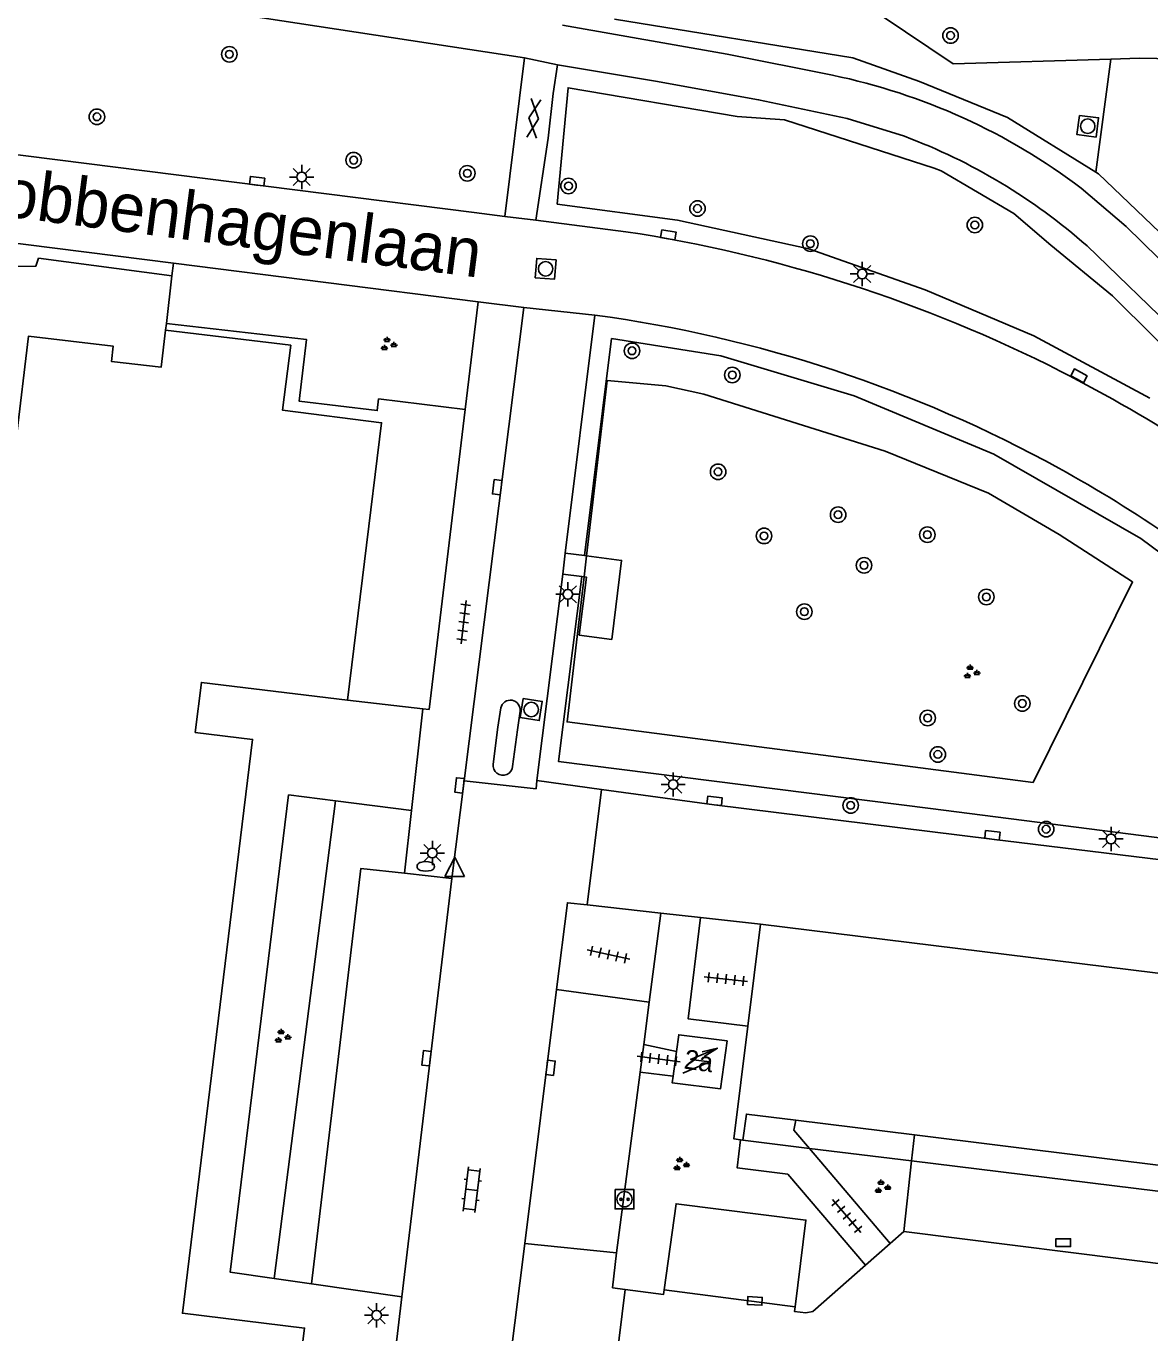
# Model space of a CAD drawing. Extents: x 131000 to 133014, y 396499 to 399001.
# Drawn here: x 132167.8 to 132225.8, y 396857.9 to 396925.3 of the extents above; entities that cross this region are included whole.
import ezdxf

# ---------------------------------------------------------------- set-up
doc = ezdxf.new("R2010")
doc.units = 0
for name, color, linetype in [('gg-afsc-erfafscheiding', 7, 'Continuous'), ('gg-afsc-hekwerk', 7, 'Continuous'), ('gg-anno-huisnummerreeks BGT', 7, 'Continuous'), ('gg-anno-openbare ruimte label', 7, 'Continuous'), ('gg-bbg-hoofdgebouw', 7, 'Continuous'), ('gg-bbg-onder overbouw', 7, 'Continuous'), ('gg-bbg-pand overbouw', 7, 'Continuous'), ('gg-knt-verharding', 7, 'Continuous'), ('gg-knt-verharding nz', 7, 'Continuous'), ('gt-grn-groengrens', 7, 'Continuous'), ('gt-grn-weggrens', 7, 'Continuous'), ('gt-symb-boom', 7, 'Continuous'), ('gt-symb-brandkraan', 7, 'Continuous'), ('gt-symb-gesloten verharding', 7, 'Continuous'), ('gt-symb-groenvak', 7, 'Continuous'), ('gt-symb-klinker verharding', 7, 'Continuous'), ('gt-symb-kolk', 7, 'Continuous'), ('gt-symb-laadpunt elektrisch vervoer', 7, 'Continuous'), ('gt-symb-lichtmast', 7, 'Continuous'), ('gt-symb-rioolschacht', 7, 'Continuous'), ('gt-symb-tegel verharding', 7, 'Continuous'), ('gt-symb-trafo symbool', 7, 'Continuous'), ('gt-symb-waterafsluiter', 7, 'Continuous')]:
    doc.layers.add(name, color=color, linetype=linetype)

# ---------------------------------------------------------------- blocks, each defined once
blk = doc.blocks.new('gt0-KOLK')
at = {"layer": 'gt-symb-kolk'}
blk.add_lwpolyline([(0, 0), (0.375, 0), (0.375, 0.4), (-0.375, 0.4), (-0.375, 0), (0, 0)], dxfattribs=at)
blk = doc.blocks.new('gt0-LMAST')
at = {"layer": 'gt-symb-lichtmast'}
for p, q in [((-0.182, 0.173), (-0.447, 0.438)), ((-0.005, 0.246), (-0.005, 0.621)), ((0.172, 0.173), (0.437, 0.438)), ((-0.255, -0.004), (-0.63, -0.004)), ((-0.182, -0.181), (-0.447, -0.446)), ((-0.005, -0.254), (-0.005, -0.629)), ((0.437, -0.446), (0.172, -0.181)), ((0.245, -0.004), (0.62, -0.004))]:
    blk.add_line(p, q, dxfattribs=at)
blk.add_circle((-0.005, -0.004), 0.25, dxfattribs=at)
blk = doc.blocks.new('gt0-BOOM')
at = {"layer": 'gt-symb-boom'}
for radius in [0.4, 0.2]:
    blk.add_circle((0, 0), radius, dxfattribs=at)
blk = doc.blocks.new('gt0-GRVAK')
at = {"layer": 'gt-symb-groenvak'}
for p, q in [((-0.11, 0.189), (-0.228, 0.24)), ((-0.182, 0.153), (0.088, 0.153)), ((-0.091, 0.211), (-0.156, 0.322)), ((-0.047, 0.214), (-0.047, 0.393)), ((-0.004, 0.211), (0.061, 0.322)), ((0.015, 0.189), (0.133, 0.24)), ((0.262, -0.052), (0.197, 0.059)), ((0.305, -0.049), (0.305, 0.13)), ((0.349, -0.052), (0.414, 0.059)), ((-0.245, -0.228), (-0.363, -0.177)), ((-0.318, -0.264), (-0.047, -0.264)), ((-0.226, -0.206), (-0.291, -0.095)), ((-0.183, -0.203), (-0.183, -0.024)), ((-0.139, -0.206), (-0.074, -0.095)), ((-0.12, -0.228), (-0.002, -0.177)), ((0.243, -0.074), (0.125, -0.023)), ((0.17, -0.11), (0.441, -0.11)), ((0.368, -0.074), (0.486, -0.023))]:
    blk.add_line(p, q, dxfattribs=at)
blk = doc.blocks.new('gt0-TEG1')
at = {"layer": 'gt-symb-tegel verharding'}
for p, q in [((-1.125, 0), (1.125, 0)), ((-0.9, -0.25), (-0.9, 0.25)), ((-0.45, -0.25), (-0.45, 0.25)), ((0, -0.25), (0, 0.25)), ((0.45, -0.25), (0.45, 0.25)), ((0.9, -0.25), (0.9, 0.25))]:
    blk.add_line(p, q, dxfattribs=at)
blk = doc.blocks.new('gt0-HSP')
at = {"layer": 'gt-symb-trafo symbool'}
for points in [[(0.771, 0.746), (-0.529, -0.004), (0.471, -0.004), (-0.829, -0.754)], [(-0.217, -0.24), (-0.829, -0.754), (-0.077, -0.48)]]:
    blk.add_lwpolyline(points, dxfattribs=at)
blk = doc.blocks.new('gt0-LEV')
at = {"layer": 'gt-symb-laadpunt elektrisch vervoer'}
blk.add_lwpolyline([(-0.486, 0.501), (0.486, 0.501), (0.486, -0.499), (-0.486, -0.499)], close=True, dxfattribs=at)
for centre, radius in [((0, 0), 0.393), ((-0.186, 0), 0.0566), ((0.186, 0), 0.0566)]:
    blk.add_circle(centre, radius, dxfattribs=at)
blk = doc.blocks.new('gt0-KL1')
at = {"layer": 'gt-symb-klinker verharding'}
for p, q in [((-1.15, 0.3), (1.15, 0.3)), ((-1, -0.3), (-1, 0.3)), ((-0.5, 0.3), (-0.5, 0.45)), ((0, -0.3), (0, 0.3)), ((0.5, 0.3), (0.5, 0.45)), ((1, -0.3), (1, 0.3)), ((-1.15, -0.3), (1.15, -0.3)), ((-0.5, -0.45), (-0.5, -0.3)), ((0.5, -0.45), (0.5, -0.3))]:
    blk.add_line(p, q, dxfattribs=at)
blk = doc.blocks.new('gt0-WAFSL')
at = {"layer": 'gt-symb-waterafsluiter'}
for p, q in [((-0.5, -0.333), (0, 0.667)), ((0, 0.667), (0.5, -0.333)), ((0.5, -0.333), (-0.5, -0.333))]:
    blk.add_line(p, q, dxfattribs=at)
blk = doc.blocks.new('gt0-BR')
at = {"layer": 'gt-symb-brandkraan'}
for centre, radius, start, end in [((-0.244, 0), 0.206, 107.56694, 252.43307), ((0.599, -2.664), 3, 106.89205, 107.56694), ((0, -0.691), 0.938, 73.10799, 106.89205), ((-0.599, -2.664), 3, 72.43309, 73.10799), ((0.244, 0), 0.206, 287.56695, 72.43309), ((0.599, 2.664), 3, 252.43307, 253.10797), ((0, 0.691), 0.938, 253.10797, 286.89206), ((-0.599, 2.664), 3, 286.89206, 287.56695)]:
    blk.add_arc(centre, radius, start, end, dxfattribs=at)
blk = doc.blocks.new('gt0-RS')
at = {"layer": 'gt-symb-rioolschacht'}
blk.add_lwpolyline([(-0.5, -0.5), (0.5, -0.5), (0.5, 0.5), (-0.5, 0.5)], close=True, dxfattribs=at)
blk.add_circle((0, 0), 0.375, dxfattribs=at)
blk = doc.blocks.new('gt0-GESVH1')
at = {"layer": 'gt-symb-gesloten verharding'}
for p, q in [((-0.992, -0.261), (0.008, 0.239)), ((0.008, -0.261), (-0.992, 0.239)), ((0.008, 0.239), (1.008, -0.261)), ((1.008, 0.239), (0.008, -0.261))]:
    blk.add_line(p, q, dxfattribs=at)

msp = doc.modelspace()

# ---------------------------------------------------------------- linework, layer by layer
at = {"layer": 'gg-afsc-erfafscheiding'}
for p, q in [((132175.275, 396912.431), (132174.991, 396909.965)), ((132174.991, 396909.965), (132174.95, 396909.61))]:
    msp.add_line(p, q, dxfattribs=at)
msp.add_lwpolyline([(132152.33, 396912.858), (132168.256, 396912.924), (132168.393, 396913.328), (132175.275, 396912.431)], dxfattribs=at)
at = {"layer": 'gg-afsc-hekwerk'}
msp.add_line((132196.676, 396897.963), (132196.55, 396896.887), dxfattribs=at)
msp.add_lwpolyline([(132196.676, 396897.963), (132197.74, 396907.026), (132200.767, 396906.739), (132202.735, 396906.311), (132212.097, 396903.368), (132217.429, 396901.208), (132221.071, 396899.065), (132224.867, 396896.619), (132219.731, 396886.272), (132195.671, 396889.397), (132196.55, 396896.887)], dxfattribs=at)
at = {"layer": 'gg-bbg-hoofdgebouw'}
for p, q in [((132205.65, 396878.95), (132205, 396873.69)), ((132249.073, 396873.61), (132205.65, 396878.95)), ((132201.322, 396872.377), (132201.147, 396871.104)), ((132204.619, 396867.818), (132204.74, 396867.8))]:
    msp.add_line(p, q, dxfattribs=at)
for points in [[(132174.95, 396909.61), (132174.72, 396907.7), (132172.16, 396908), (132172.25, 396908.79), (132167.88, 396909.31), (132167.24, 396903.97)], [(132174.95, 396909.61), (132181.41, 396908.84), (132180.98, 396905.49), (132186.1, 396904.84), (132184.34, 396890.51)], [(132179.91, 396840.75), (132182.12, 396858.1), (132175.82, 396858.86), (132179.44, 396888.49), (132176.48, 396888.85), (132176.8, 396891.43), (132184.34, 396890.51)], [(132201.147, 396871.104), (132201.1, 396870.76), (132203.59, 396870.45), (132203.93, 396872.92), (132201.44, 396873.24), (132201.322, 396872.377)], [(132205, 396873.69), (132204.28, 396867.87), (132204.619, 396867.818)]]:
    msp.add_lwpolyline(points, dxfattribs=at)
at = {"layer": 'gg-bbg-onder overbouw'}
for p, q in [((132207.48, 396868.833), (132213.605, 396868.073)), ((132213.605, 396868.073), (132248.571, 396863.733))]:
    msp.add_line(p, q, dxfattribs=at)
msp.add_lwpolyline([(132204.74, 396867.8), (132204.93, 396869.15), (132207.48, 396868.833)], dxfattribs=at)
at = {"layer": 'gg-bbg-pand overbouw'}
for p, q in [((132204.74, 396867.8), (132208.18, 396867.377)), ((132208.18, 396867.377), (132213.458, 396866.728)), ((132213.458, 396866.728), (132248.421, 396862.429))]:
    msp.add_line(p, q, dxfattribs=at)
at = {"layer": 'gg-knt-verharding'}
for p, q in [((132174.073, 396926.637), (132193.474, 396923.675)), ((132193.474, 396923.675), (132192.456, 396915.491)), ((132190.88, 396915.69), (132154.11, 396920.34)), ((132175.357, 396913.078), (132152.26, 396916)), ((132192.456, 396915.491), (132190.88, 396915.69)), ((132192.456, 396915.491), (132194.055, 396915.289)), ((132198.71, 396914.7), (132194.055, 396915.289)), ((132222.513, 396913.973), (132228.264, 396908.408)), ((132191.08, 396911.089), (132175.357, 396913.078)), ((132191.08, 396911.089), (132190.412, 396905.529)), ((132193.44, 396910.79), (132191.08, 396911.089)), ((132190.355, 396886.345), (132193.44, 396910.79)), ((132195.58, 396898.104), (132197.11, 396910.4)), ((132195.446, 396897.024), (132195.58, 396898.104)), ((132195.58, 396898.104), (132196.566, 396897.977)), ((132196.566, 396897.977), (132196.676, 396897.963)), ((132194.12, 396886.37), (132195.446, 396897.024)), ((132196.431, 396896.902), (132195.446, 396897.024)), ((132196.55, 396896.887), (132196.431, 396896.902)), ((132188.228, 396890.076), (132184.34, 396890.51)), ((132192.094, 396889.129), (132192.252, 396890.112)), ((132193.251, 396889.946), (132193.119, 396888.983)), ((132192.094, 396889.129), (132191.86, 396887.22)), ((132192.86, 396887.1), (132193.119, 396888.983)), ((132189.717, 396881.317), (132190.355, 396886.345)), ((132197.455, 396885.907), (132194.12, 396886.37)), ((132181.285, 396885.624), (132183.713, 396885.316)), ((132197.455, 396885.907), (132196.712, 396879.946)), ((132183.713, 396885.316), (132187.641, 396884.818)), ((132187.641, 396884.818), (132187.285, 396881.585)), ((132187.285, 396881.585), (132189.717, 396881.317)), ((132200.515, 396879.522), (132196.712, 396879.946)), ((132200.515, 396879.522), (132199.917, 396874.932)), ((132202.568, 396879.293), (132200.515, 396879.522)), ((132202.568, 396879.293), (132205.65, 396878.95)), ((132195.129, 396875.582), (132199.917, 396874.932)), ((132199.917, 396874.932), (132199.631, 396872.741)), ((132199.631, 396872.741), (132199.445, 396871.316)), ((132201.322, 396872.377), (132199.631, 396872.741)), ((132199.445, 396871.316), (132198.23, 396861.98)), ((132201.147, 396871.104), (132199.445, 396871.316)), ((132212.347, 396862.463), (132208.18, 396867.377)), ((132213.458, 396866.728), (132213.059, 396863.088)), ((132212.347, 396862.463), (132213.059, 396863.088)), ((132193.484, 396862.461), (132192.171, 396851.932)), ((132198.23, 396861.98), (132193.484, 396862.461)), ((132212.347, 396862.463), (132211.08, 396861.35)), ((132180.548, 396860.665), (132182.479, 396860.387)), ((132187.15, 396859.715), (132182.479, 396860.387)), ((132198.68, 396860.094), (132198.027, 396854.81))]:
    msp.add_line(p, q, dxfattribs=at)
for points in [[(132195.43, 396925.369), (132203.936, 396923.873), (132209.374, 396922.781)], [(132194.055, 396915.289), (132194.702, 396919.533), (132194.948, 396921.838), (132195.18, 396923.316)], [(132195.18, 396923.316), (132200.235, 396922.477), (132205.554, 396921.517), (132210.124, 396920.547), (132213.089, 396919.627)], [(132230.406, 396909.226), (132224.524, 396914.97), (132222.218, 396916.945)], [(132190.412, 396905.529), (132188.55, 396890.04), (132188.228, 396890.076)], [(132196.676, 396897.963), (132198.489, 396897.731), (132197.975, 396893.65), (132196.298, 396893.864), (132196.674, 396896.872), (132196.55, 396896.887)], [(132190.355, 396886.345), (132194.072, 396885.945), (132194.12, 396886.37)], [(132181.285, 396885.624), (132178.276, 396860.991), (132180.548, 396860.665)], [(132252.413, 396877.605), (132249.151, 396877.967), (132247.859, 396879.614), (132232.961, 396881.469), (132217.603, 396883.342), (132203.265, 396885.118), (132197.455, 396885.907)], [(132182.479, 396860.387), (132185.03, 396881.833), (132187.285, 396881.585)], [(132195.129, 396875.582), (132195.69, 396880.06), (132196.712, 396879.946)], [(132202.568, 396879.293), (132201.923, 396874.07), (132205, 396873.69)], [(132204.619, 396867.818), (132204.46, 396866.37), (132207.06, 396866.05), (132211.08, 396861.35)], [(132207.446, 396859.203), (132208.002, 396863.672), (132201.302, 396864.517), (132200.69, 396860.074)], [(132198.68, 396860.094), (132198.02, 396860.18), (132198.23, 396861.98)], [(132211.08, 396861.35), (132208.35, 396858.95), (132207.99, 396858.88), (132207.415, 396858.954), (132207.446, 396859.203)], [(132185.267, 396835.842), (132184.77, 396837.13), (132184.63, 396838.49), (132187.15, 396859.715)], [(132198.68, 396860.094), (132200.657, 396859.836), (132200.69, 396860.074)]]:
    msp.add_lwpolyline(points, dxfattribs=at)
for centre, radius, start, end in [((132202.863, 396891.4), 32.049, 52.84949, 78.27873), ((132202.425, 396891.171), 30.388, 48.62015, 69.45591), ((132187.602, 396841.552), 73.987, 63.02645, 81.36535), ((132187.856, 396842.178), 68.847, 61.16062, 82.27543), ((132187.604, 396841.555), 73.983, 50.47315, 63.02686), ((132187.865, 396842.176), 68.844, 49.80154, 61.168), ((132192.749, 396890.011), 0.507, 352.61985, 168.51131), ((132192.358, 396887.14), 0.504, 170.91581, 355.39864)]:
    msp.add_arc(centre, radius, start, end, dxfattribs=at)
at = {"layer": 'gg-knt-verharding nz'}
for p, q in [((132189.717, 396881.317), (132187.15, 396859.715)), ((132193.484, 396862.461), (132195.129, 396875.582)), ((132213.605, 396868.073), (132213.458, 396866.728)), ((132213.059, 396863.088), (132247.997, 396858.701)), ((132200.69, 396860.074), (132207.446, 396859.203))]:
    msp.add_line(p, q, dxfattribs=at)
msp.add_lwpolyline([(132208.18, 396867.377), (132207.38, 396868.32), (132207.48, 396868.833)], dxfattribs=at)
at = {"layer": 'gt-grn-groengrens'}
for p, q in [((132223.735, 396923.614), (132222.96, 396917.775)), ((132175.357, 396913.078), (132175.275, 396912.431)), ((132180.548, 396860.665), (132183.713, 396885.316))]:
    msp.add_line(p, q, dxfattribs=at)
for points in [[(132222.96, 396917.775), (132223.103, 396917.686), (132226.247, 396914.671), (132227.706, 396913.245), (132231.725, 396909.453), (132233.67, 396907.735), (132237.462, 396906.082), (132239.44, 396905.336), (132241.482, 396904.72), (132254.545, 396900.539), (132255.42, 396900.247), (132253.573, 396917.2), (132253.702, 396923.845), (132253.702, 396927.832), (132245.332, 396928.845)], [(132223.735, 396923.614), (132225.213, 396923.658), (132232.425, 396923.527), (132232.926, 396923.136), (132233.804, 396922.901), (132234.807, 396922.861), (132235.643, 396922.626), (132236.479, 396921.999), (132237.147, 396921.137), (132238.443, 396919.531), (132239.028, 396919.021), (132240.115, 396918.786), (132241.118, 396918.708), (132242.873, 396918.943), (132243.709, 396919.257), (132244.712, 396919.923), (132245.005, 396921.412), (132244.378, 396923.527), (132244.461, 396924.703), (132244.838, 396925.683), (132245.256, 396927.25), (132245.381, 396928.269), (132245.332, 396928.845)], [(132209.429, 396927.533), (132215.599, 396923.371), (132223.735, 396923.614)], [(132198.124, 396925.682), (132210.429, 396923.683), (132213.865, 396922.451), (132218.402, 396920.603), (132222.96, 396917.775)], [(132195.163, 396916.126), (132195.722, 396922.134), (132204.455, 396920.655), (132206.89, 396920.474), (132214.63, 396917.985), (132214.991, 396917.84), (132218.726, 396915.639), (132220.638, 396914.015), (132223.832, 396911.399), (132228.162, 396907.087)], [(132225.762, 396906.113), (132219.772, 396909.324), (132214.161, 396911.706), (132208.153, 396913.817), (132201.37, 396915.296), (132195.163, 396916.126)], [(132190.412, 396905.529), (132185.944, 396906.066), (132185.872, 396905.47), (132181.841, 396905.955), (132182.223, 396909.132), (132174.991, 396909.965)], [(132231.437, 396894.257), (132229.42, 396895.797), (132225.294, 396898.86), (132217.701, 396903.225), (132210.494, 396906.232), (132203.617, 396908.286), (132197.968, 396909.185), (132196.566, 396897.977)], [(132196.431, 396896.902), (132195.235, 396887.343), (132214.437, 396884.922)], [(132231.437, 396894.257), (132235.49, 396890.607), (132236.352, 396889.984), (132239.598, 396887.563), (132244.403, 396884.775), (132251.647, 396881.639), (132250.015, 396879.622), (132249.593, 396879.952), (132248.53, 396880.557), (132214.437, 396884.922)]]:
    msp.add_lwpolyline(points, dxfattribs=at)
at = {"layer": 'gt-grn-weggrens'}
for p, q in [((132193.474, 396923.675), (132195.18, 396923.316)), ((132193.44, 396910.79), (132197.11, 396910.4)), ((132187.641, 396884.818), (132188.228, 396890.076))]:
    msp.add_line(p, q, dxfattribs=at)

# ---------------------------------------------------------------- block references
at = {"layer": 'gt-symb-boom'}
for p in [(132215.468, 396924.83), (132178.242, 396923.863), (132171.404, 396920.635), (132184.655, 396918.397), (132190.522, 396917.717), (132195.747, 396917.063), (132202.405, 396915.899), (132208.232, 396914.082), (132199.027, 396908.554), (132204.202, 396907.304), (132203.468, 396902.307), (132209.662, 396900.091), (132205.839, 396898.996), (132214.271, 396899.059), (132211.002, 396897.477), (132217.315, 396895.845), (132207.922, 396895.084), (132219.172, 396890.346), (132214.284, 396889.595), (132214.811, 396887.715), (132210.315, 396885.082), (132220.402, 396883.855)]:
    msp.add_blockref('gt0-BOOM', p, dxfattribs=at)
at = {"layer": 'gt-symb-boom', "rotation": -7.0042592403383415}
msp.add_blockref('gt0-BOOM', (132216.721, 396915.048), dxfattribs=at)
at = {"layer": 'gt-symb-brandkraan', "rotation": 180}
msp.add_blockref('gt0-BR', (132188.38, 396881.936), dxfattribs=at)
at = {"layer": 'gt-symb-gesloten verharding', "rotation": -96.606034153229}
msp.add_blockref('gt0-GESVH1', (132193.965, 396920.557), dxfattribs=at)
at = {"layer": 'gt-symb-groenvak'}
for p in [(132186.427, 396908.889), (132216.522, 396891.959), (132180.956, 396873.149), (132201.532, 396866.546), (132211.924, 396865.378)]:
    msp.add_blockref('gt0-GRVAK', p, dxfattribs=at)
at = {"layer": 'gt-symb-klinker verharding', "rotation": 83.22321717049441}
msp.add_blockref('gt0-KL1', (132190.746, 396865.238), dxfattribs=at)
at = {"layer": 'gt-symb-kolk'}
for p, rotation in [((132179.648, 396917.11), -7.352379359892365), ((132200.87, 396914.339), -9.321060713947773), ((132221.997, 396907.087), -28.564718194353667), ((132192.265, 396901.484), 82.64762064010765), ((132190.318, 396886.095), 83.62817759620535), ((132203.265, 396885.118), -7.062957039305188), ((132217.603, 396883.342), -6.956864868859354), ((132188.61, 396872.003), 83.16632765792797), ((132194.62, 396871.566), -97.35237935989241), ((132205.355, 396859.302), -3.2116257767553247)]:
    msp.add_blockref('gt0-KOLK', p, dxfattribs=dict(at, rotation=rotation))
msp.add_blockref('gt0-KOLK', (132221.285, 396862.308), dxfattribs=at)
at = {"layer": 'gt-symb-laadpunt elektrisch vervoer'}
msp.add_blockref('gt0-LEV', (132198.637, 396864.749), dxfattribs=at)
at = {"layer": 'gt-symb-lichtmast'}
for p in [(132181.982, 396917.528), (132210.912, 396912.526), (132195.717, 396895.986), (132201.155, 396886.165), (132223.758, 396883.354), (132188.726, 396882.627), (132185.843, 396858.766)]:
    msp.add_blockref('gt0-LMAST', p, dxfattribs=at)
at = {"layer": 'gt-symb-rioolschacht'}
for p, rotation in [((132222.548, 396920.148), -97.23872650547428), ((132194.565, 396912.786), -4.644721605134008), ((132193.823, 396890.034), -98.85942931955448)]:
    msp.add_blockref('gt0-RS', p, dxfattribs=dict(at, rotation=rotation))
at = {"layer": 'gt-symb-tegel verharding'}
for p, rotation in [((132190.337, 396894.545), 83.16632765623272), ((132197.81, 396877.383), -12.64685350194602), ((132203.87, 396876.116), -6.200970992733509), ((132200.401, 396871.989), -7.125016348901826), ((132210.107, 396863.887), -49.460848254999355)]:
    msp.add_blockref('gt0-TEG1', p, dxfattribs=dict(at, rotation=rotation))
at = {"layer": 'gt-symb-trafo symbool', "rotation": 172.6847991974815}
msp.add_blockref('gt0-HSP', (132202.512, 396871.901), dxfattribs=at)
at = {"layer": 'gt-symb-waterafsluiter'}
msp.add_blockref('gt0-WAFSL', (132189.871, 396881.739), dxfattribs=at)

# ---------------------------------------------------------------- texts
at = {"layer": 'gg-anno-huisnummerreeks BGT'}
msp.add_text('2a', height=1, rotation=352.2, dxfattribs=at).set_placement((132201.667, 396871.503))
at = {"layer": 'gg-anno-openbare ruimte label'}
msp.add_text('Professor Cobbenhagenlaan', height=2.5, rotation=352.6, dxfattribs=at).set_placement((132148.879, 396917.812))

doc.saveas('drawing.dxf')
